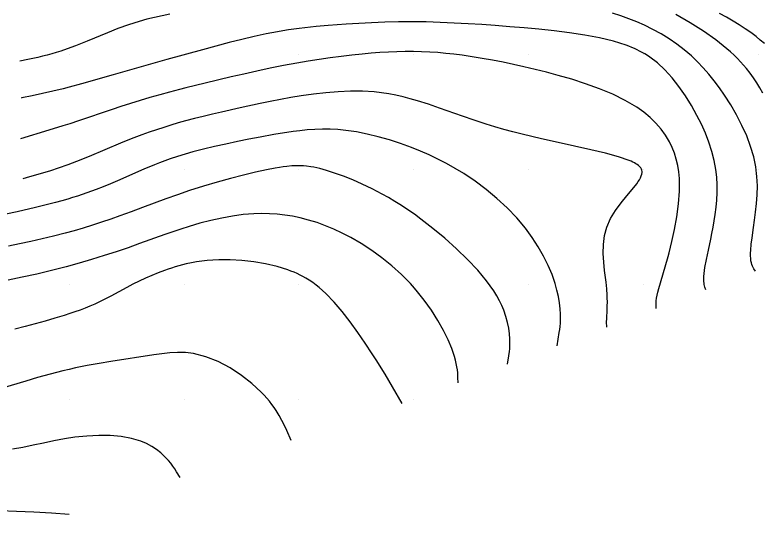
# Model space of a CAD drawing. Extents: x 2602990 to 2605851, y 618069 to 619180.
# Drawn here: x 2603215.3 to 2603280.3, y 618077.6 to 618123.5 of the extents above; entities that cross this region are included whole.
import ezdxf

# ---------------------------------------------------------------- set-up
doc = ezdxf.new("R2010")
doc.units = 0
for name, color, linetype in [('DTM Contours Major', 7, 'Continuous'), ('DTM Contours Minor', 7, 'Continuous'), ('Exist DTM QL2 LIDAR Elevation Point', 7, 'Continuous')]:
    doc.layers.add(name, color=color, linetype=linetype)

msp = doc.modelspace()

# ---------------------------------------------------------------- linework, layer by layer
at = {"layer": 'DTM Contours Major'}
msp.add_lwpolyline([(2603258.185, 618093.069), (2603258.301, 618093.798), (2603258.35, 618094.193), (2603258.37, 618094.404), (2603258.384, 618094.625), (2603258.392, 618094.858), (2603258.386, 618095.28), (2603258.353, 618095.733), (2603258.288, 618096.212), (2603258.186, 618096.714), (2603258.044, 618097.234), (2603257.856, 618097.768), (2603257.68, 618098.182), (2603257.474, 618098.602), (2603257.238, 618099.029), (2603256.971, 618099.462), (2603256.673, 618099.901), (2603256.342, 618100.346), (2603255.577, 618101.269), (2603254.702, 618102.203), (2603253.745, 618103.131), (2603252.73, 618104.036), (2603251.684, 618104.902), (2603250.631, 618105.711), (2603250.06, 618106.125), (2603249.493, 618106.518), (2603248.93, 618106.891), (2603248.369, 618107.244), (2603247.808, 618107.578), (2603247.248, 618107.894), (2603246.383, 618108.347), (2603245.527, 618108.758), (2603244.689, 618109.125), (2603243.883, 618109.446), (2603243.118, 618109.721), (2603242.406, 618109.947), (2603242.117, 618110.03), (2603241.839, 618110.103), (2603241.57, 618110.167), (2603241.31, 618110.222), (2603241.058, 618110.267), (2603240.673, 618110.319), (2603240.399, 618110.343), (2603240.126, 618110.355), (2603239.752, 618110.354), (2603239.386, 618110.335), (2603238.955, 618110.294), (2603238.636, 618110.252), (2603238.302, 618110.202), (2603237.95, 618110.141), (2603237.186, 618109.993), (2603236.226, 618109.785), (2603235.174, 618109.536), (2603234.051, 618109.248), (2603232.88, 618108.926), (2603231.681, 618108.572), (2603230.476, 618108.188), (2603229.434, 618107.833), (2603228.405, 618107.465), (2603226.385, 618106.715), (2603225.396, 618106.346), (2603224.42, 618105.991), (2603223.613, 618105.706), (2603222.813, 618105.435), (2603222.018, 618105.177), (2603221.225, 618104.931), (2603220.432, 618104.698), (2603219.635, 618104.477), (2603218.64, 618104.218), (2603217.643, 618103.977), (2603216.651, 618103.753), (2603215.67, 618103.545), (2603214.708, 618103.352)], dxfattribs=at)
at = {"layer": 'DTM Contours Minor'}
for points in [[(2603279.765, 618101.162), (2603279.632, 618101.387), (2603279.57, 618101.504), (2603279.513, 618101.626), (2603279.463, 618101.754), (2603279.422, 618101.891), (2603279.384, 618102.079), (2603279.361, 618102.285), (2603279.352, 618102.508), (2603279.355, 618102.749), (2603279.368, 618103.008), (2603279.414, 618103.533), (2603279.475, 618104.066), (2603279.597, 618104.969), (2603279.691, 618105.625), (2603279.785, 618106.327), (2603279.865, 618107.064), (2603279.921, 618107.829), (2603279.938, 618108.612), (2603279.905, 618109.405), (2603279.879, 618109.691), (2603279.844, 618109.977), (2603279.801, 618110.263), (2603279.75, 618110.55), (2603279.689, 618110.839), (2603279.621, 618111.129), (2603279.353, 618112.039), (2603279.009, 618112.957), (2603278.601, 618113.872), (2603278.137, 618114.776), (2603277.627, 618115.659), (2603277.081, 618116.513), (2603276.644, 618117.141), (2603276.191, 618117.746), (2603275.72, 618118.326), (2603275.23, 618118.881), (2603274.721, 618119.41), (2603274.19, 618119.911), (2603273.569, 618120.441), (2603272.921, 618120.937), (2603272.25, 618121.398), (2603271.557, 618121.825), (2603270.844, 618122.219), (2603270.113, 618122.581), (2603269.436, 618122.881), (2603268.746, 618123.157), (2603268.042, 618123.41), (2603267.323, 618123.642)], [(2603280.553, 618120.989), (2603280.197, 618121.3), (2603279.825, 618121.601), (2603279.365, 618121.943), (2603278.878, 618122.278), (2603278.364, 618122.609), (2603277.823, 618122.94), (2603277.253, 618123.276), (2603276.654, 618123.62)], [(2603228.757, 618123.546), (2603228.085, 618123.414), (2603227.415, 618123.269), (2603226.747, 618123.106), (2603226.079, 618122.921), (2603225.154, 618122.625), (2603224.235, 618122.292), (2603223.327, 618121.936), (2603221.568, 618121.214), (2603220.547, 618120.804), (2603219.826, 618120.535), (2603219.258, 618120.339), (2603218.867, 618120.215), (2603218.474, 618120.097), (2603218.076, 618119.986), (2603217.671, 618119.88), (2603217.258, 618119.781), (2603216.389, 618119.594), (2603215.69, 618119.468)], [(2603280.427, 618116.679), (2603280.163, 618117.135), (2603279.89, 618117.574), (2603279.607, 618117.998), (2603279.31, 618118.409), (2603278.997, 618118.808), (2603278.745, 618119.106), (2603278.481, 618119.4), (2603278.204, 618119.689), (2603277.911, 618119.976), (2603277.603, 618120.261), (2603277.277, 618120.546), (2603276.316, 618121.306), (2603275.241, 618122.06), (2603274.073, 618122.798), (2603272.833, 618123.51)], [(2603275.449, 618099.543), (2603275.377, 618099.774), (2603275.316, 618100.014), (2603275.293, 618100.14), (2603275.277, 618100.273), (2603275.267, 618100.487), (2603275.275, 618100.717), (2603275.297, 618100.964), (2603275.333, 618101.229), (2603275.379, 618101.51), (2603275.506, 618102.181), (2603275.678, 618103.003), (2603275.881, 618103.949), (2603275.986, 618104.46), (2603276.089, 618104.994), (2603276.186, 618105.548), (2603276.274, 618106.12), (2603276.352, 618106.738), (2603276.41, 618107.372), (2603276.442, 618108.02), (2603276.443, 618108.68), (2603276.407, 618109.35), (2603276.329, 618110.028), (2603276.182, 618110.813), (2603275.977, 618111.602), (2603275.719, 618112.393), (2603275.413, 618113.182), (2603275.064, 618113.965), (2603274.677, 618114.74), (2603274.194, 618115.612), (2603273.67, 618116.455), (2603273.109, 618117.258), (2603272.514, 618118.008), (2603271.887, 618118.693), (2603271.23, 618119.302), (2603271.018, 618119.475), (2603270.803, 618119.64), (2603270.584, 618119.797), (2603270.361, 618119.946), (2603270.132, 618120.088), (2603269.899, 618120.222), (2603269.681, 618120.338), (2603269.459, 618120.448), (2603269.231, 618120.554), (2603268.996, 618120.655), (2603268.756, 618120.751), (2603268.508, 618120.844), (2603267.397, 618121.194), (2603266.188, 618121.488), (2603264.909, 618121.733), (2603263.585, 618121.936), (2603262.246, 618122.103), (2603260.919, 618122.242), (2603259.639, 618122.359), (2603258.375, 618122.461), (2603257.103, 618122.555), (2603255.93, 618122.637), (2603254.739, 618122.713), (2603253.533, 618122.78), (2603252.319, 618122.833), (2603251.101, 618122.87), (2603249.886, 618122.885), (2603248.682, 618122.877), (2603247.496, 618122.849), (2603246.335, 618122.803), (2603245.211, 618122.743), (2603244.132, 618122.674), (2603242.562, 618122.555), (2603241.517, 618122.463), (2603240.515, 618122.358), (2603240.022, 618122.299), (2603239.557, 618122.239), (2603239.091, 618122.173), (2603238.619, 618122.1), (2603238.14, 618122.02), (2603237.65, 618121.931), (2603237.147, 618121.833), (2603236.122, 618121.613), (2603235.046, 618121.359), (2603233.928, 618121.078), (2603232.777, 618120.775), (2603231.603, 618120.456), (2603228.509, 618119.595), (2603223.822, 618118.269), (2603221.071, 618117.489), (2603219.998, 618117.199), (2603219.462, 618117.06), (2603218.572, 618116.843), (2603217.676, 618116.638), (2603216.777, 618116.443), (2603215.877, 618116.258), (2603215.799, 618116.242)], [(2603271.133, 618097.925), (2603271.116, 618098.248), (2603271.119, 618098.477), (2603271.128, 618098.599), (2603271.16, 618098.831), (2603271.21, 618099.084), (2603271.277, 618099.359), (2603271.359, 618099.658), (2603271.919, 618101.559), (2603272.168, 618102.457), (2603272.255, 618102.785), (2603272.496, 618103.755), (2603272.727, 618104.807), (2603272.928, 618105.911), (2603273.078, 618107.036), (2603273.158, 618108.154), (2603273.147, 618109.233), (2603273.094, 618109.817), (2603273.004, 618110.379), (2603272.879, 618110.921), (2603272.718, 618111.443), (2603272.52, 618111.947), (2603272.286, 618112.432), (2603271.948, 618113.003), (2603271.555, 618113.547), (2603271.108, 618114.064), (2603270.605, 618114.553), (2603270.048, 618115.016), (2603269.437, 618115.45), (2603268.433, 618116.045), (2603267.337, 618116.581), (2603266.178, 618117.063), (2603264.982, 618117.495), (2603263.777, 618117.88), (2603262.592, 618118.223), (2603261.576, 618118.495), (2603260.585, 618118.742), (2603259.608, 618118.971), (2603258.694, 618119.174), (2603257.784, 618119.365), (2603256.879, 618119.542), (2603255.982, 618119.704), (2603255.092, 618119.849), (2603254.212, 618119.976), (2603253.502, 618120.065), (2603252.796, 618120.14), (2603252.095, 618120.201), (2603251.396, 618120.248), (2603250.696, 618120.279), (2603249.996, 618120.295), (2603249.269, 618120.295), (2603248.536, 618120.279), (2603247.797, 618120.248), (2603247.047, 618120.203), (2603246.287, 618120.145), (2603245.513, 618120.075), (2603244.606, 618119.981), (2603243.68, 618119.873), (2603242.737, 618119.75), (2603241.779, 618119.611), (2603240.809, 618119.458), (2603239.826, 618119.288), (2603238.668, 618119.071), (2603237.507, 618118.836), (2603236.351, 618118.59), (2603235.21, 618118.336), (2603234.094, 618118.081), (2603231.842, 618117.55), (2603230.149, 618117.134), (2603229.592, 618116.992), (2603228.734, 618116.766), (2603227.877, 618116.532), (2603227.023, 618116.289), (2603226.172, 618116.038), (2603225.327, 618115.778), (2603224.489, 618115.51), (2603223.74, 618115.261), (2603220.792, 618114.251), (2603220.06, 618114.008), (2603219.453, 618113.815), (2603218.231, 618113.44), (2603215.746, 618112.692)], [(2603266.817, 618096.306), (2603266.813, 618096.771), (2603266.818, 618097.019), (2603266.86, 618097.842), (2603266.871, 618098.155), (2603266.876, 618098.489), (2603266.871, 618098.844), (2603266.859, 618099.097), (2603266.819, 618099.634), (2603266.76, 618100.212), (2603266.639, 618101.222), (2603266.562, 618101.964), (2603266.518, 618102.728), (2603266.531, 618103.5), (2603266.626, 618104.267), (2603266.826, 618105.015), (2603267.158, 618105.755), (2603267.587, 618106.455), (2603268.071, 618107.112), (2603268.568, 618107.722), (2603269.038, 618108.282), (2603269.437, 618108.787), (2603269.564, 618108.969), (2603269.674, 618109.141), (2603269.763, 618109.306), (2603269.831, 618109.462), (2603269.877, 618109.611), (2603269.898, 618109.752), (2603269.897, 618109.856), (2603269.88, 618109.956), (2603269.847, 618110.052), (2603269.819, 618110.109), (2603269.784, 618110.165), (2603269.744, 618110.22), (2603269.696, 618110.273), (2603269.583, 618110.378), (2603269.482, 618110.454), (2603269.367, 618110.528), (2603269.238, 618110.601), (2603269.095, 618110.674), (2603268.938, 618110.745), (2603268.768, 618110.816), (2603267.849, 618111.131), (2603266.715, 618111.443), (2603265.422, 618111.753), (2603264.025, 618112.065), (2603262.579, 618112.379), (2603261.141, 618112.698), (2603260.291, 618112.894), (2603259.463, 618113.095), (2603258.654, 618113.302), (2603257.861, 618113.515), (2603257.084, 618113.738), (2603256.318, 618113.971), (2603255.275, 618114.311), (2603254.251, 618114.665), (2603252.256, 618115.37), (2603251.284, 618115.701), (2603250.326, 618116.004), (2603249.701, 618116.184), (2603249.079, 618116.346), (2603248.456, 618116.488), (2603247.829, 618116.608), (2603247.194, 618116.705), (2603246.548, 618116.777), (2603245.531, 618116.839), (2603244.487, 618116.844), (2603243.425, 618116.8), (2603242.352, 618116.714), (2603241.276, 618116.591), (2603240.205, 618116.438), (2603239.294, 618116.287), (2603238.392, 618116.122), (2603237.501, 618115.946), (2603236.62, 618115.763), (2603234.891, 618115.386), (2603233.265, 618115.024), (2603232.468, 618114.841), (2603231.68, 618114.653), (2603230.902, 618114.46), (2603230.134, 618114.258), (2603229.493, 618114.08), (2603228.857, 618113.894), (2603228.225, 618113.698), (2603227.593, 618113.492), (2603226.96, 618113.273), (2603226.325, 618113.043), (2603225.403, 618112.688), (2603224.478, 618112.313), (2603221.728, 618111.166), (2603220.646, 618110.732), (2603219.887, 618110.444), (2603219.04, 618110.143), (2603218.364, 618109.918), (2603217.66, 618109.698), (2603216.543, 618109.375), (2603215.945, 618109.217)], [(2603262.501, 618094.688), (2603262.688, 618095.825), (2603262.725, 618096.087), (2603262.755, 618096.366), (2603262.778, 618096.663), (2603262.791, 618096.98), (2603262.788, 618097.428), (2603262.758, 618097.909), (2603262.7, 618098.421), (2603262.61, 618098.96), (2603262.484, 618099.523), (2603262.321, 618100.109), (2603262.052, 618100.883), (2603261.717, 618101.68), (2603261.316, 618102.49), (2603260.851, 618103.305), (2603260.323, 618104.116), (2603259.733, 618104.914), (2603258.974, 618105.815), (2603258.145, 618106.681), (2603257.258, 618107.506), (2603256.327, 618108.283), (2603255.362, 618109.006), (2603254.377, 618109.669), (2603253.629, 618110.125), (2603252.876, 618110.546), (2603252.118, 618110.935), (2603251.355, 618111.295), (2603250.585, 618111.628), (2603249.81, 618111.939), (2603248.849, 618112.291), (2603247.884, 618112.607), (2603246.92, 618112.884), (2603245.963, 618113.117), (2603245.018, 618113.302), (2603244.09, 618113.433), (2603243.401, 618113.496), (2603242.724, 618113.528), (2603242.056, 618113.533), (2603241.394, 618113.512), (2603240.736, 618113.469), (2603240.082, 618113.407), (2603239.519, 618113.338), (2603238.954, 618113.259), (2603238.386, 618113.169), (2603237.812, 618113.071), (2603236.637, 618112.853), (2603235.65, 618112.662), (2603234.646, 618112.459), (2603233.642, 618112.246), (2603232.651, 618112.024), (2603231.689, 618111.793), (2603230.772, 618111.554), (2603230.087, 618111.36), (2603229.432, 618111.159), (2603228.802, 618110.949), (2603228.332, 618110.781), (2603227.87, 618110.607), (2603227.414, 618110.427), (2603226.509, 618110.053), (2603224.208, 618109.054), (2603223.587, 618108.789), (2603222.965, 618108.532), (2603222.344, 618108.286), (2603221.938, 618108.133), (2603221.533, 618107.986), (2603221.125, 618107.844), (2603220.714, 618107.708), (2603220.298, 618107.576), (2603219.876, 618107.448), (2603219.341, 618107.295), (2603218.792, 618107.146), (2603218.228, 618106.999), (2603217.048, 618106.71), (2603215.472, 618106.346), (2603214.477, 618106.127)], [(2603253.869, 618091.451), (2603253.861, 618091.933), (2603253.838, 618092.317), (2603253.807, 618092.598), (2603253.767, 618092.857), (2603253.712, 618093.134), (2603253.641, 618093.431), (2603253.553, 618093.746), (2603253.446, 618094.082), (2603253.317, 618094.436), (2603252.995, 618095.2), (2603252.589, 618096.024), (2603252.104, 618096.887), (2603251.545, 618097.771), (2603250.918, 618098.655), (2603250.228, 618099.519), (2603249.89, 618099.905), (2603249.717, 618100.096), (2603248.936, 618100.888), (2603248.108, 618101.636), (2603247.242, 618102.336), (2603246.348, 618102.984), (2603245.436, 618103.577), (2603244.515, 618104.111), (2603243.781, 618104.491), (2603243.048, 618104.833), (2603242.315, 618105.135), (2603241.582, 618105.399), (2603240.85, 618105.625), (2603240.117, 618105.814), (2603239.455, 618105.951), (2603238.792, 618106.059), (2603238.125, 618106.135), (2603237.453, 618106.179), (2603236.775, 618106.192), (2603236.089, 618106.174), (2603235.163, 618106.1), (2603234.224, 618105.976), (2603233.279, 618105.805), (2603232.331, 618105.594), (2603231.385, 618105.348), (2603230.447, 618105.073), (2603229.734, 618104.845), (2603229.023, 618104.604), (2603228.312, 618104.355), (2603226.133, 618103.572), (2603225.126, 618103.22), (2603224.091, 618102.87), (2603223.031, 618102.526), (2603221.95, 618102.19), (2603220.851, 618101.865), (2603219.735, 618101.555), (2603218.452, 618101.223), (2603217.168, 618100.916), (2603215.901, 618100.64), (2603214.669, 618100.397)], [(2603249, 618089.667), (2603248.171, 618091.094), (2603247.512, 618092.195), (2603247.157, 618092.773), (2603246.783, 618093.371), (2603246.389, 618093.989), (2603245.789, 618094.904), (2603245.15, 618095.837), (2603244.48, 618096.762), (2603243.785, 618097.653), (2603243.072, 618098.486), (2603242.346, 618099.235), (2603242.065, 618099.496), (2603241.782, 618099.741), (2603241.495, 618099.971), (2603241.204, 618100.186), (2603240.908, 618100.387), (2603240.604, 618100.574), (2603240.358, 618100.712), (2603240.107, 618100.842), (2603239.85, 618100.965), (2603239.587, 618101.081), (2603239.316, 618101.19), (2603239.039, 618101.293), (2603238.099, 618101.583), (2603237.102, 618101.814), (2603236.072, 618101.987), (2603235.033, 618102.102), (2603234.009, 618102.159), (2603233.023, 618102.161), (2603232.513, 618102.139), (2603232.021, 618102.101), (2603231.545, 618102.048), (2603231.083, 618101.982), (2603230.635, 618101.901), (2603230.199, 618101.808), (2603229.872, 618101.729), (2603229.55, 618101.643), (2603229.233, 618101.55), (2603228.919, 618101.451), (2603228.607, 618101.345), (2603228.296, 618101.234), (2603227.741, 618101.023), (2603227.187, 618100.795), (2603226.635, 618100.553), (2603226.087, 618100.298), (2603225.544, 618100.031), (2603225.007, 618099.754), (2603223.627, 618099.006), (2603223.164, 618098.76), (2603222.695, 618098.523), (2603222.217, 618098.297), (2603221.804, 618098.119), (2603221.381, 618097.949), (2603220.947, 618097.787), (2603220.5, 618097.63), (2603220.04, 618097.477), (2603219.565, 618097.325), (2603218.757, 618097.077), (2603217.914, 618096.831), (2603217.043, 618096.589), (2603216.153, 618096.356), (2603215.251, 618096.133)], [(2603239.333, 618086.444), (2603238.953, 618087.313), (2603238.75, 618087.747), (2603238.531, 618088.179), (2603238.292, 618088.609), (2603238.028, 618089.036), (2603237.844, 618089.306), (2603237.648, 618089.576), (2603237.437, 618089.844), (2603237.213, 618090.111), (2603236.973, 618090.378), (2603236.717, 618090.645), (2603235.911, 618091.39), (2603234.999, 618092.102), (2603234.007, 618092.75), (2603232.962, 618093.303), (2603231.888, 618093.731), (2603230.811, 618094.003), (2603230.123, 618094.084), (2603229.44, 618094.101), (2603228.758, 618094.066), (2603228.072, 618093.992), (2603227.377, 618093.893), (2603223.634, 618093.309), (2603222.601, 618093.137), (2603221.573, 618092.952), (2603220.559, 618092.749), (2603219.996, 618092.625), (2603219.439, 618092.495), (2603218.886, 618092.358), (2603218.334, 618092.214), (2603217.782, 618092.064), (2603217.229, 618091.908), (2603216.205, 618091.608), (2603214.16, 618090.999)], [(2603229.667, 618083.222), (2603229.35, 618083.72), (2603229.186, 618083.967), (2603229.016, 618084.21), (2603228.835, 618084.45), (2603228.644, 618084.685), (2603228.331, 618085.025), (2603227.986, 618085.348), (2603227.604, 618085.649), (2603227.185, 618085.924), (2603226.726, 618086.168), (2603226.224, 618086.378), (2603225.412, 618086.615), (2603224.521, 618086.774), (2603223.567, 618086.858), (2603222.568, 618086.872), (2603221.54, 618086.822), (2603220.499, 618086.713), (2603219.583, 618086.572), (2603218.67, 618086.402), (2603217.76, 618086.214), (2603216.854, 618086.022), (2603215.951, 618085.839), (2603215.052, 618085.676)], [(2603220, 618080), (2603218.453, 618080.102), (2603216.919, 618080.194), (2603215.41, 618080.267), (2603213.94, 618080.311), (2603212.52, 618080.316), (2603211.164, 618080.272), (2603210.463, 618080.225), (2603209.776, 618080.159), (2603209.381, 618080.113), (2603208.987, 618080.06), (2603208.59, 618080), (2603208.189, 618079.934), (2603207.368, 618079.784), (2603205.836, 618079.459), (2603204.213, 618079.075), (2603202.528, 618078.65), (2603199.078, 618077.75), (2603198.459, 618077.591)]]:
    msp.add_lwpolyline(points, dxfattribs=at)
at = {"layer": 'Exist DTM QL2 LIDAR Elevation Point'}
for p, q in [((2603220, 618120), (2603220, 618120)), ((2603230, 618120), (2603230, 618120)), ((2603240, 618120), (2603240, 618120)), ((2603250, 618120), (2603250, 618120)), ((2603260, 618120), (2603260, 618120)), ((2603270, 618120), (2603270, 618120)), ((2603280, 618120), (2603280, 618120)), ((2603220, 618110), (2603220, 618110)), ((2603230, 618110), (2603230, 618110)), ((2603240, 618110), (2603240, 618110)), ((2603250, 618110), (2603250, 618110)), ((2603260, 618110), (2603260, 618110)), ((2603270, 618110), (2603270, 618110)), ((2603280, 618110), (2603280, 618110)), ((2603220, 618100), (2603220, 618100)), ((2603230, 618100), (2603230, 618100)), ((2603240, 618100), (2603240, 618100)), ((2603250, 618100), (2603250, 618100)), ((2603260, 618100), (2603260, 618100)), ((2603270, 618100), (2603270, 618100)), ((2603220, 618090), (2603220, 618090)), ((2603230, 618090), (2603230, 618090)), ((2603240, 618090), (2603240, 618090)), ((2603250, 618090), (2603250, 618090)), ((2603220, 618080), (2603220, 618080))]:
    msp.add_line(p, q, dxfattribs=at)

doc.saveas('drawing.dxf')
